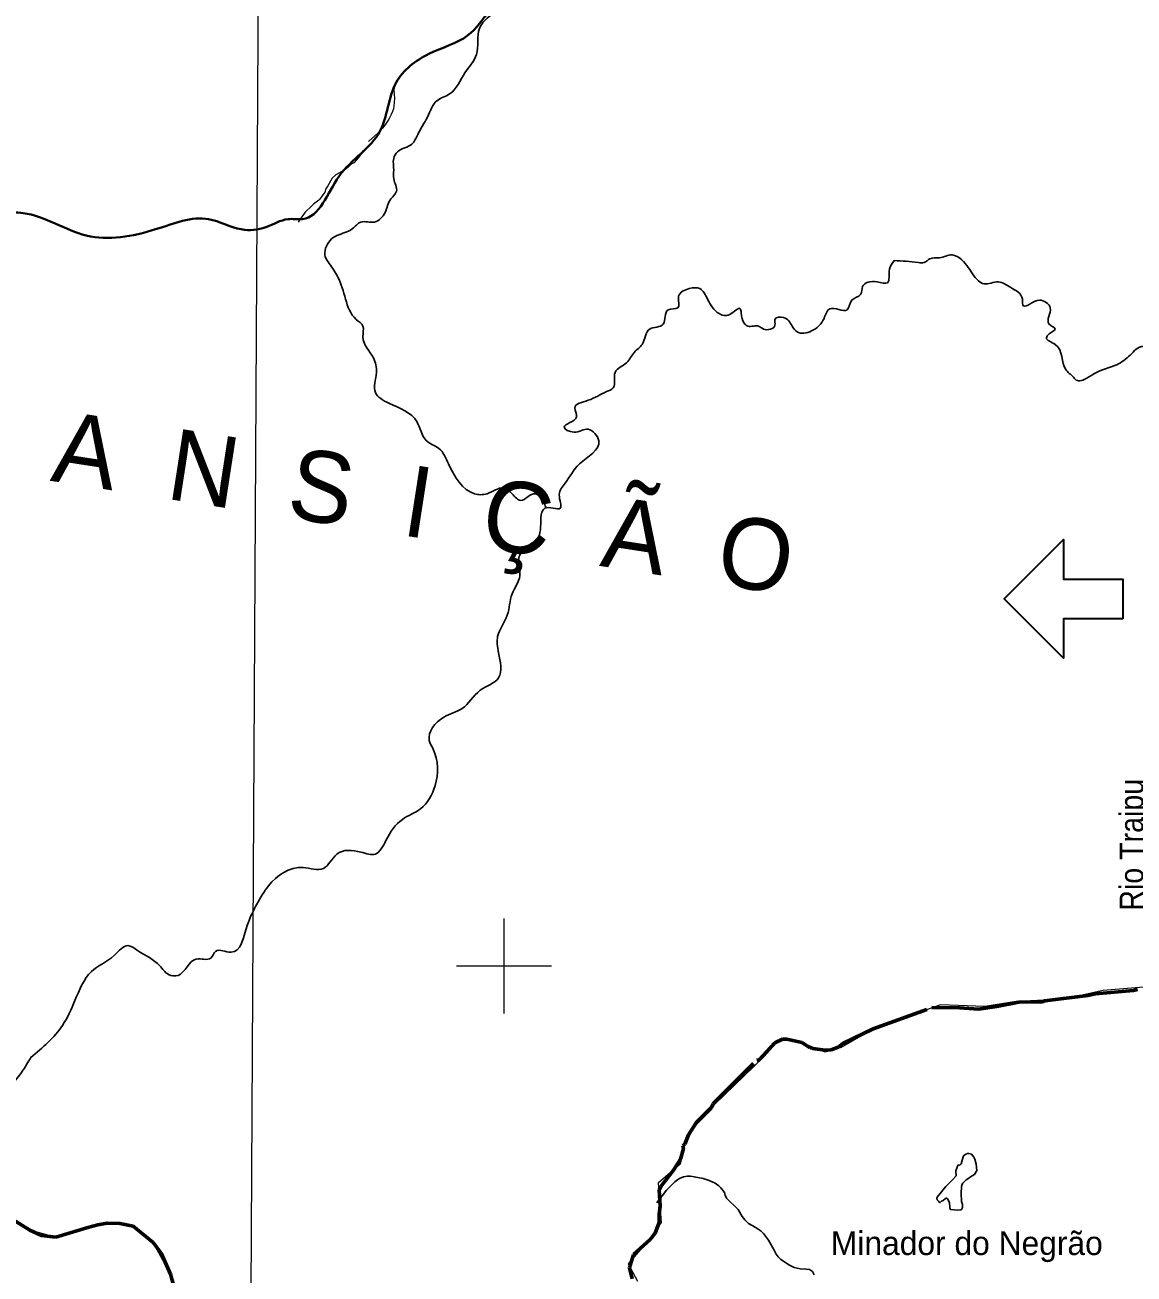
# Model space of a CAD drawing. Extents: x -1643653 to 4543381, y 1624270 to 13878484.
# Drawn here: x 714916 to 738262, y 8968515 to 8994810 of the extents above; entities that cross this region are included whole.
import ezdxf
from ezdxf.enums import TextEntityAlignment as Align

# ---------------------------------------------------------------- set-up
doc = ezdxf.new("R2010")
doc.units = 0
doc.header["$LTSCALE"] = 200
doc.linetypes.add('LONG_DASH_SHORT_DASH', pattern=[9.9, 6, -1.2, 1.5, -1.2])
for name, color, linetype, lineweight in [('1', 7, 'Continuous', 13), ('12', 7, 'Continuous', 25), ('2', 7, 'Continuous', 13), ('21', 7, 'Continuous', 25), ('24', 7, 'Continuous', 25), ('27', 7, 'Continuous', 13), ('53', 7, 'Continuous', 106), ('60', 7, 'Continuous', 13), ('7', 7, 'LONG_DASH_SHORT_DASH', 60)]:
    doc.layers.add(name, color=color, linetype=linetype, lineweight=lineweight)
for name, color, linetype in [('41', 7, 'Continuous'), ('49', 7, 'Continuous'), ('55', 7, 'Continuous')]:
    doc.layers.add(name, color=color, linetype=linetype)

msp = doc.modelspace()

# ---------------------------------------------------------------- linework, layer by layer
at = {"layer": '1'}
msp.add_lwpolyline([(719978.9, 9023574.5), (719561.6, 8949232.2), (719215.6, 8890710.6)], dxfattribs=at)
at = {"layer": '12', "lineweight": 13}
for points in [[(722764.3, 8993673.8), (722763.5, 8993672.6), (722706.6, 8993560.1), (722690.1, 8993503.3), (722683.2, 8993439.7), (722696.6, 8993268.2), (722681.4, 8993100.6), (722671.9, 8993041.2), (722653.4, 8992989.2), (722625.1, 8992926.2), (722572.4, 8992829), (722488.7, 8992700.1), (722439, 8992633.8), (722340.4, 8992532.5), (722148.7, 8992356.3)], [(722034.4, 8992164.3), (721936.3, 8992020.9), (721835.7, 8991910.5), (721796.9, 8991888.9), (721796.9, 8991888.9), (721767.6, 8991866.6), (721721, 8991817.2), (721647.4, 8991759.3), (721462.6, 8991651.7), (721380.9, 8991583.9), (721293.3, 8991421.7), (721252.3, 8991360.4), (721224.3, 8991293.1), (721118, 8991138.5), (721102.6, 8991122.3), (720992.2, 8991036.7), (720948.9, 8990993.1), (720811.1, 8990871.1), (720741.3, 8990773.6), (720666.6, 8990657.7)]]:
    msp.add_lwpolyline(points, dxfattribs=at)
at = {"layer": '12', "lineweight": 40}
msp.add_spline([(707857.4, 8991316.5), (708816.1, 8991316.5), (709474.3, 8991230.6), (710161.1, 8990944.3), (710590.4, 8990700.9), (711248.6, 8990686.6), (711735.1, 8990915.7), (712264.5, 8990915.7), (712679.5, 8990529.1), (713459.3, 8990550.6), (714446.6, 8990851.2), (714875.8, 8990851.2), (716206.5, 8990378.8), (717666, 8990507.7), (718782.1, 8990722.4), (719468.9, 8990507.7), (719984, 8990550.6), (720456.2, 8990722.4), (720756.7, 8990722.4), (721529.3, 8991624.3), (722387.9, 8992569.1), (722731.3, 8993599.9), (723418.1, 8994201.1), (724233.7, 8994587.6), (725092.2, 8995790.2), (725521.5, 8996348.5), (725821.9, 8996777.9), (726294.1, 8996906.8), (726980.9, 8996992.7), (727324.3, 8997078.6), (727624.8, 8997422.2), (728054.1, 8997551), (728783.8, 8997508.1), (729857, 8997765.7), (730715.5, 8998109.3), (731445.2, 8998495.8), (732561.3, 8999097.1), (733119.3, 8999311.8), (734192.5, 8999655.4), (734750.5, 8999870.1), (735265.6, 8999870.1), (736639.3, 8999483.6)], degree=3, dxfattribs=at)
at = {"layer": '2'}
for p, q in [((725000, 8974000), (725000, 8976000)), ((724000, 8975000), (726000, 8975000))]:
    msp.add_line(p, q, dxfattribs=at)
at = {"layer": '21'}
for points in [[(734441.2, 8970498.9), (734303.8, 8970355.7), (734116.5, 8970129.9), (734113.1, 8970114.7), (734119.4, 8970075.5), (734145.2, 8970051.2), (734168.9, 8970019.5), (734181.4, 8970021.5), (734206.5, 8970050.8), (734247.2, 8970065.8), (734290.4, 8970107.4), (734303.5, 8970111.7), (734321.8, 8970111.1), (734333.6, 8970097.9), (734375, 8970020.5), (734381.7, 8969909.7), (734389.7, 8969884.2), (734396.2, 8969874.8), (734551.2, 8969860.5), (734613.7, 8969866.7), (734627.4, 8969872.6), (734648.3, 8969912.4), (734649.6, 8969980.8), (734634.3, 8970019.7), (734630.8, 8970039.7), (734623.8, 8970209), (734629.4, 8970357.2), (734643.8, 8970405.7), (734658.9, 8970427.2), (734730.6, 8970496.3), (734782.1, 8970530.8), (734817.5, 8970561.3), (734855.2, 8970579.8), (734904.2, 8970611.7), (734951.1, 8970691.3), (734935.8, 8970827.7), (734908.4, 8970936.3), (734891.3, 8970974.5), (734841.3, 8971037.1), (734782.7, 8971051.2)], [(734782.7, 8971051.2), (734756.2, 8971050.8), (734720.8, 8971040.1), (734672, 8971001.4), (734663.3, 8970981.6), (734624.9, 8970837.4), (734592.1, 8970806.3), (734562.4, 8970812), (734543.6, 8970783.7), (734532, 8970740.5), (734512.6, 8970689.2), (734508.8, 8970650.1), (734519.5, 8970599.8), (734514.8, 8970584.3), (734441.2, 8970498.9)]]:
    msp.add_lwpolyline(points, dxfattribs=at)
at = {"layer": '24'}
for points in [[(728214.3, 8970014.3), (728272, 8970092.8), (728331.6, 8970162.7), (728417.4, 8970282.5), (728594.8, 8970457.4), (728648.4, 8970499.8), (728691.9, 8970528.1), (728779.9, 8970559.1)], [(728779.9, 8970559.1), (728852.1, 8970572.7), (728924.3, 8970573), (729000.6, 8970564.2), (729191.8, 8970527), (729315.4, 8970483.8), (729446.4, 8970430), (729519.7, 8970374), (729562.9, 8970331.7), (729643.8, 8970234.4), (729657.8, 8970174.1), (729686.6, 8970110.8), (729928.3, 8969870.5), (730012.4, 8969726.4), (730069.7, 8969653.9), (730149.2, 8969579.5), (730284.8, 8969503.9), (730412, 8969418.7), (730463.2, 8969367.6), (730567.7, 8969229.8), (730688.7, 8969016.5), (730730.3, 8968933.7), (730772.2, 8968877.4), (730829.8, 8968823.3), (731008.2, 8968703.6), (731105.3, 8968654.8), (731233, 8968624.6), (731360.6, 8968619.3), (731432.2, 8968607.5), (731490.4, 8968564.6), (731529, 8968498.9)]]:
    msp.add_lwpolyline(points, dxfattribs=at)
for points in [[(725879.1, 8984656.8), (725757.5, 8984879.9), (725656.1, 8984940.7), (725352.1, 8984798.8), (725169.7, 8984940.7), (724987.3, 8985062.4), (724642.8, 8984940.7), (724379.3, 8984940.7), (723832.1, 8985569.4), (723629.4, 8985893.9), (723366, 8986056.1), (723163.3, 8986461.7), (722575.5, 8986847.1), (722291.8, 8987070.1), (722312.1, 8987496), (722251.3, 8987800.2), (722028.3, 8988246.4), (722028.3, 8988469.4), (721886.5, 8988611.4), (721663.5, 8989037.3), (721501.4, 8989503.7), (721319, 8989787.6), (721237.9, 8989929.6), (721339.2, 8990274.4), (721481.1, 8990375.8), (721805.4, 8990517.7), (721987.8, 8990659.7), (722271.5, 8990659.7), (722494.5, 8990862.5), (722616.1, 8991146.4), (722737.7, 8991308.6), (722676.9, 8991572.3), (722676.9, 8991754.8), (722676.9, 8991998.2), (722757.9, 8992140.1), (723061.9, 8992302.4), (723183.6, 8992505.2), (723386.2, 8992870.2), (723588.9, 8993215), (723852.4, 8993356.9), (724176.6, 8993803.1), (724419.8, 8994188.4), (724480.7, 8994736), (724784.7, 8995060.4), (725108.9, 8995405.2), (725108.9, 8995770.2), (725352.1, 8996013.6), (725473.7, 8996094.7), (725494, 8996277.2), (725818.3, 8996622), (726284.4, 8996905.9), (726365.5, 8997169.6), (726406, 8997534.6), (726446.6, 8997980.8), (726466.8, 8998244.4), (726406, 8998609.4), (726487.1, 8998852.8), (727014, 8998852.8), (727358.6, 8999075.9), (727297.8, 8999562.6), (727581.5, 8999927.6), (727743.6, 9000353.5), (727784.2, 9000738.8), (727804.5, 9000921.3), (727520.7, 9001022.7), (727682.8, 9001326.9), (727905.8, 9001570.3), (728230.1, 9001793.4), (728655.7, 9001915.1), (728858.3, 9002300.4), (728959.7, 9002584.3), (729385.3, 9002746.5), (729527.2, 9002969.6), (729750.1, 9003192.7), (729831.2, 9003679.4), (729831.2, 9003922.8), (730074.4, 9004267.5), (730398.6, 9004510.9), (730682.4, 9004875.9), (730702.6, 9005342.4), (730986.4, 9005646.6), (731026.9, 9006295.5), (731290.4, 9006559.2), (731351.2, 9006822.8), (731351.2, 9006985.1), (731675.5, 9007451.5), (732101.1, 9007776), (732263.2, 9007958.5), (732242.9, 9008242.4), (732121.3, 9008708.8), (732283.5, 9008972.5)], [(733215.8, 8989848.5), (733722.5, 8989807.9), (733844.1, 8989807.9), (733965.7, 8989889), (734168.3, 8989909.3), (734431.8, 8989970.2), (734634.5, 8989868.8), (734898, 8989524), (735100.6, 8989361.8), (735404.6, 8989402.3), (735668.1, 8989280.6), (735911.3, 8989037.3), (735931.6, 8988895.3), (736073.4, 8988935.9), (736276.1, 8989017), (736499, 8988854.8), (736478.8, 8988510), (736600.4, 8988408.6), (736478.8, 8988307.2), (736418, 8988226.1), (736600.4, 8988084.1), (736823.3, 8987556.8), (736985.5, 8987394.6), (737046.2, 8987333.8), (737269.2, 8987374.3), (737431.3, 8987475.7), (737897.5, 8987658.2), (738181.2, 8987861), (738465, 8988043.6), (738647.3, 8988043.6), (738687.9, 8988286.9), (738991.9, 8988510), (739275.6, 8988570.8), (739579.6, 8988530.3), (739579.6, 8988895.3), (739741.8, 8989260.4), (740025.5, 8989645.7), (740309.2, 8989828.2), (740633.5, 8989787.6), (740876.7, 8989868.8), (741018.6, 8989909.3), (741180.7, 8990254.1), (741322.6, 8990538), (741565.8, 8990740.8), (741930.6, 8990538), (742295.4, 8990923.3), (742396.8, 8991045), (742599.4, 8991045), (742862.9, 8991389.8), (743166.9, 8991795.3), (743450.7, 8991977.9), (743754.7, 8992424), (743957.3, 8992748.5), (744200.5, 8992829.6), (744322.1, 8992748.5), (744403.2, 8992931), (744261.3, 8993194.7), (744261.3, 8993539.4), (744464, 8993681.4), (744768, 8993803.1), (744950.4, 8994127.6), (745173.3, 8994289.8), (745416.6, 8994289.8), (745781.4, 8994127.6), (746125.9, 8994066.7), (746429.9, 8994269.5), (746571.8, 8994188.4), (746693.4, 8994370.9), (747200.1, 8994715.7), (747341.9, 8995080.7), (747281.1, 8995283.5), (747524.3, 8995405.2), (747585.1, 8995466), (747483.8, 8995587.7), (747463.5, 8995831.1), (747585.1, 8995912.2), (747585.1, 8996115), (747666.2, 8996358.3), (747868.9, 8996561.1), (747970.2, 8996642.3), (747949.9, 8997047.9), (748152.6, 8997068.1), (748152.6, 8997291.2), (748456.6, 8997656.3), (748720.1, 8997656.3), (748882.2, 8997737.4), (748882.2, 8998102.4), (749125.4, 8998264.7), (749307.8, 8998264.7), (749368.6, 8998264.7), (749307.8, 8998508)], [(715037, 8973071.8), (715705.1, 8973746.2), (715968.5, 8974273.5), (716313.1, 8974881.9), (716799.5, 8975226.6), (717083.2, 8975429.4), (717285.9, 8975328), (717752, 8975003.5), (717934.4, 8974821), (718137.1, 8974800.7), (718522.2, 8975145.5), (718826.2, 8975165.8), (718927.5, 8975307.7), (719251.8, 8975287.5), (719596.3, 8975855.3), (719799, 8976301.5), (720042.2, 8976686.8), (720771.8, 8977072.1), (721197.4, 8977051.8), (721481.2, 8977356), (721987.8, 8977396.6), (722291.8, 8977356), (722514.8, 8977639.9), (722859.3, 8978086.1), (723244.4, 8978309.2), (723548.4, 8978795.9), (723507.9, 8979566.5), (723426.8, 8979749.1), (723730.8, 8980235.8), (724115.9, 8980418.3), (724501, 8980803.6), (724886, 8981067.2), (724886, 8981594.5), (724865.8, 8981939.3), (725068.4, 8982385.5), (725169.8, 8982831.6), (725331.9, 8983216.9), (725311.6, 8983582), (725473.8, 8983825.3), (725696.7, 8983987.6), (725777.8, 8984433.7), (725858.8, 8984636.5), (726183.1, 8984636.5), (726162.8, 8984920.5), (726284.5, 8985163.8), (726588.5, 8985569.4), (726993.8, 8986056.1), (726770.9, 8986299.5), (726466.9, 8986238.7), (726264.2, 8986340.1), (726527.7, 8986563.1), (726487.1, 8986745.7), (726770.9, 8986907.9), (727155.9, 8987090.4), (727297.8, 8987171.5), (727338.3, 8987496), (727581.6, 8987698.8), (727743.7, 8987921.9), (727905.8, 8988084.1), (728068, 8988408.6), (728351.7, 8988510), (728453, 8988814.2), (728655.7, 8988854.8), (728676, 8989098.1), (728898.9, 8989260.4), (729121.8, 8989260.4), (729284, 8989037.3), (729527.2, 8988733.1), (729750.1, 8988712.8), (729973.1, 8988834.5), (729993.3, 8988753.4), (730054.1, 8988530.3), (730135.2, 8988469.4), (730358.1, 8988469.4), (730459.5, 8988408.6), (730702.7, 8988489.7), (730702.7, 8988611.4), (730885.1, 8988652), (731067.5, 8988469.4), (731168.8, 8988347.8), (731472.8, 8988368), (731736.3, 8988631.7), (731857.9, 8988834.5), (732222.7, 8988814.2), (732324, 8989017), (732506.4, 8989138.7), (732547, 8989300.9), (732851, 8989402.3), (733073.9, 8989382), (733114.4, 8989666), (733215.8, 8989848.5)], [(712808.4, 8969328.7), (712919.9, 8969322.8), (713050.3, 8969283.7), (713210.1, 8969269.8), (713421.9, 8969461.2), (713507.8, 8969785.2), (713611.3, 8970290), (713710.5, 8970556), (713756, 8970671), (713844.9, 8971036.8), (713896, 8971286.1), (714036.6, 8971490.7), (714335.6, 8971975.9), (714439.2, 8972202.6), (714548.2, 8972369.4), (714774.9, 8972667.5), (714944, 8972914.8), (715048.1, 8973090.5)]]:
    msp.add_spline(points, degree=3, dxfattribs=at)
at = {"layer": '27'}
for points in [[(738805.8, 8974581.9), (737609.8, 8974482.2), (737011.8, 8974349.2), (736380.6, 8974282.7), (735782.6, 8974249.5), (735118.2, 8974149.8), (734188, 8974183), (732792.8, 8973684.5), (732095.1, 8973285.6), (731762.9, 8973185.9), (731430.7, 8973318.8), (731032.1, 8973451.8), (730799.5, 8973451.8), (730467.3, 8973086.2), (729437.5, 8972089), (728839.5, 8971424.3), (728706.6, 8970826), (728241.5, 8970427.2), (728307.9, 8969596.2), (728042.2, 8969230.6), (727610.3, 8968732), (727809.6, 8968366.4)], [(719491, 8965193.2), (719126.6, 8965991.5), (718899, 8966240.8), (718550, 8966774), (718255.9, 8967518.7), (717981.6, 8968510.6), (717616.1, 8969176.7), (717194.9, 8969524.6), (716647.3, 8969582.3), (715525.2, 8969298.4), (715019.8, 8969437.3), (714475, 8969813.1)]]:
    msp.add_lwpolyline(points, dxfattribs=at)
at = {"layer": '53', "lineweight": 35}
msp.add_lwpolyline([(738028.8, 8982311), (736778.8, 8982311), (736778.8, 8981477.7), (735528.8, 8982727.7), (736778.8, 8983977.7), (736778.8, 8983144.5), (738028.8, 8983144.5)], close=True, dxfattribs=at)
at = {"layer": '60', "lineweight": 25}
msp.add_spline([(814781, 9009175.5), (814787.2, 9009173.4), (814796.9, 9009173.4), (814799.4, 9009172.4), (814805.1, 9009174.5), (814805.6, 9009176.5), (814811.7, 9009179.5), (814811.7, 9009179.5), (814801.5, 9009181), (814790.7, 9009181.5), (814784.1, 9009183.1), (814777.4, 9009185.1), (814778.4, 9009175.5)], degree=3, dxfattribs=at)
at = {"layer": '7'}
for points in [[(728775.4, 8971157.2), (728762.8, 8971215.3), (728807.7, 8971247.8), (728882.9, 8971442.9), (729041.4, 8971697.8), (729364.5, 8972018.1), (729404.2, 8972096.7), (730321.7, 8973018.8), (730368.4, 8973026), (730699.4, 8973383.6), (730862, 8973459.9), (730956.1, 8973460), (731265.8, 8973385.6), (731447.8, 8973274.4), (731473.6, 8973278.5), (731501.8, 8973259.3), (731752.1, 8973224.9), (731885.4, 8973232.8), (732033.3, 8973290.9), (732132.7, 8973369.8), (732767.6, 8973679.2), (734004.4, 8974123.6), (734587.5, 8974117.1), (734986.3, 8974093.8), (735372.7, 8974147.2), (735835.4, 8974235.1), (736327.4, 8974244.9), (736385.3, 8974265.2), (737292.2, 8974376.7), (737450.9, 8974411), (738250.7, 8974481.5), (738334.6, 8974505.4)], [(727699.6, 8968412.7), (727644.7, 8968647.4), (727727.1, 8968929.1), (728078.2, 8969238.6), (728184.2, 8969376), (728262.5, 8969602.8), (728262.6, 8969767.2), (728287.9, 8969948.7), (728268.9, 8970282.4), (728302.9, 8970356.4), (728566.6, 8970704.3), (728713.2, 8970930.1), (728775.4, 8971157.2)], [(714387.4, 8969902.2), (714562.6, 8969724), (714791.2, 8969580.7), (715019.8, 8969437.3), (715266.3, 8969329.2), (715566.5, 8969291.3), (716240, 8969497.5), (716452.6, 8969548.7), (716647.3, 8969582.3), (716912.5, 8969580.1), (717194.9, 8969524.6), (717616.1, 8969176.7), (717779.5, 8968954.6), (717981.6, 8968510.6), (718255.9, 8967518.7), (718550, 8966774), (718899, 8966240.8), (719126.6, 8965991.5), (719265.4, 8965689.9), (719369.1, 8965406.3), (719491, 8965193.2), (719658.3, 8965140.1)]]:
    msp.add_lwpolyline(points, dxfattribs=at)

# ---------------------------------------------------------------- texts
at = {"layer": '41'}
msp.add_text('Minador do Negrão', height=500, dxfattribs=at).set_placement((731880.7, 8968914.6))
at = {"layer": '49', "width": 0.9}
msp.add_text('Rio Traipu', height=500, rotation=90, dxfattribs=at).set_placement((738459.1, 8977551.3), align=Align.CENTER)
at = {"layer": '55'}
msp.add_text('T  R  A  N  S  I  Ç  Ã  O', height=1500, rotation=351.193, dxfattribs=at).set_placement((710586.3, 8985966.8))

doc.saveas('drawing.dxf')
